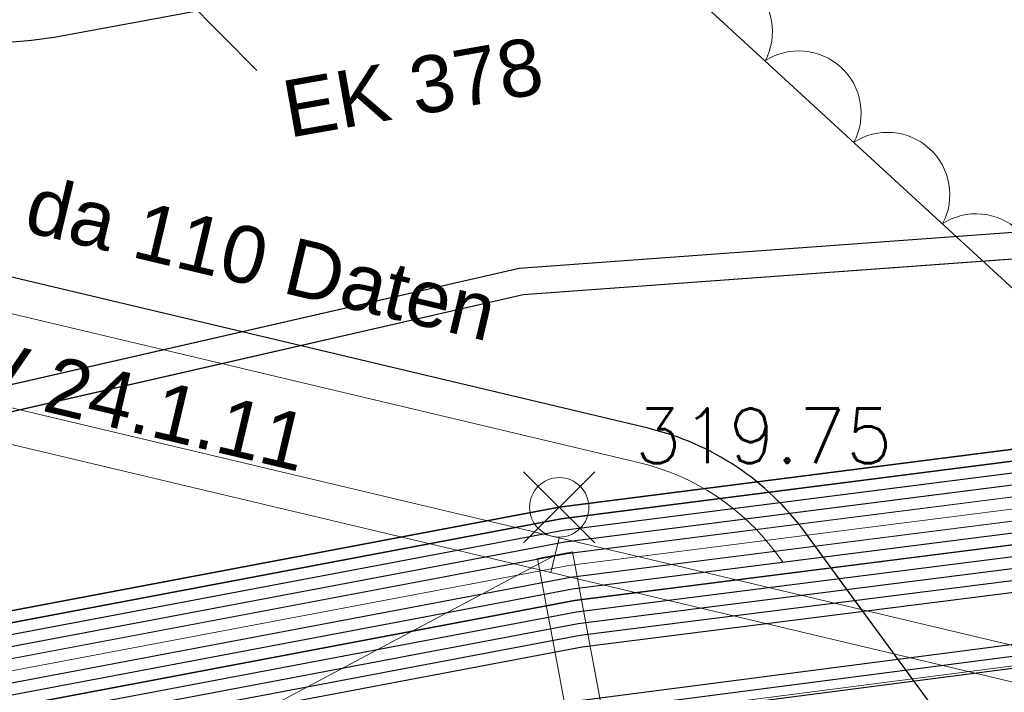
# Model space of a CAD drawing. Header units: metres. Extents: x -502 to 161, y -108 to 174.
# Tile 565 of 656: x -31.51 to -27.37, y -9.87 to -7.04. Entities that reach past the tile are written whole.
import ezdxf

# ---------------------------------------------------------------- set-up
doc = ezdxf.new("R2010")
doc.units = ezdxf.units.M
doc.header["$LTSCALE"] = 0.1
doc.linetypes.add('237', pattern=[93, 75, -18])
for name, color, linetype in [('BRI31-005.05-5p02-Koordinierung Lageplan 4. BA ZOB West 2022-06-15', 7, 'Continuous'), ('BRI31-005.06-5f07-Koordinierung Lageplan 4. BA ZOB Fernbusbahnh', 7, 'Continuous'), ('BRI32-005.02-5f05-Koordinierung Schemaplan 4 BA ZOB Teilbereich', 7, 'Continuous'), ('BRI32-005.03-5f06-Koordinierung Schemaplan 4 BA ZOB Teilbereich 2 Ost - Bahnhofsallee 2023-01-21', 7, 'Continuous')]:
    doc.layers.add(name, color=color, linetype=linetype)
doc.styles.add('Arial', font='arial.ttf')
doc.styles.add('RomanS', font='romans__.ttf')

# ---------------------------------------------------------------- blocks, each defined once
blk = doc.blocks.new('STAND_VOTEX20')
at = {"color": 7, "linetype": 'Continuous', "lineweight": 9, "transparency": 33554687}
for p, q in [((1, 1), (-1, -1)), ((1, -1), (-1, 1))]:
    blk.add_line(p, q, dxfattribs=at)
blk.add_circle((0, 0), 0.833, dxfattribs=at)
blk = doc.blocks.new('ALG_00201')
at = {"color": 6, "linetype": 'Continuous', "lineweight": 20, "true_color": 0xff00ff, "transparency": 33554687, "flags": 128}
blk.add_lwpolyline([(-0.998, -0.003, -0.3419), (0.002, 0.772, -0.3419), (1.002, -0.003)], format="xyb", dxfattribs=at)

msp = doc.modelspace()

# ---------------------------------------------------------------- linework, layer by layer
at = {"layer": 'BRI31-005.05-5p02-Koordinierung Lageplan 4. BA ZOB West 2022-06-15', "color": 190, "linetype": 'Continuous', "lineweight": 35, "true_color": 0x7f00ff, "transparency": 33554687, "flags": 128}
for points in [[(5.0413, -5.3534), (-3.1517, -6.8034), (-7.0667, -7.3734), (-14.9947, -8.0134), (-17.7217, -8.0934), (-24.5557, -8.4934), (-29.2437, -9.0934), (-37.8707, -10.7234), (-42.6207, -11.4534), (-48.3117, -12.2534), (-55.7007, -13.3634), (-59.4327, -13.9934)], [(5.0503, -5.4024), (-3.1427, -6.8524), (-3.9527, -6.9704), (-7.0607, -7.4234), (-14.9917, -8.0634), (-17.7197, -8.1434), (-24.5507, -8.5434), (-29.2357, -9.1424), (-37.8617, -10.7724), (-42.6137, -11.5034), (-48.3047, -12.3024), (-55.6927, -13.4124), (-59.4247, -14.0424)]]:
    msp.add_lwpolyline(points, dxfattribs=at)
at = {"layer": 'BRI31-005.05-5p02-Koordinierung Lageplan 4. BA ZOB West 2022-06-15', "color": 116, "linetype": 'Continuous', "lineweight": 13, "true_color": 0x007f3f, "transparency": 33554687, "flags": 128}
for points in [[(-59.4177, -14.0904), (-55.6847, -13.4604), (-48.2977, -12.3504), (-42.6077, -11.5544), (-37.8517, -10.8204), (-29.2277, -9.1904), (-24.5447, -8.5934), (-17.7177, -8.1934), (-14.9877, -8.1134), (-7.0537, -7.4744), (-3.9457, -7.0184), (-3.1317, -6.9004), (5.0603, -5.4504)], [(-59.4097, -14.1394), (-55.6767, -13.5094), (-48.2907, -12.3994), (-42.6007, -11.6044), (-37.8427, -10.8694), (-29.2197, -9.2394), (-24.5397, -8.6434), (-17.7157, -8.2434), (-14.9847, -8.1634), (-7.0477, -7.5244), (-3.9387, -7.0674), (-3.1227, -6.9494), (5.0693, -5.4994)], [(5.0943, -5.6484), (-3.0997, -7.0984), (-3.9177, -7.2164), (-7.0317, -7.6724), (-14.9777, -8.3134), (-17.7097, -8.3934), (-24.5267, -8.7934), (-29.1957, -9.3884), (-37.8177, -11.0184), (-42.5777, -11.7524), (-48.2697, -12.5484), (-55.6527, -13.6584), (-59.3837, -14.2884)], [(5.1033, -5.6974), (-3.0907, -7.1474), (-3.9107, -7.2654), (-7.0257, -7.7224), (-14.9747, -8.3634), (-17.7077, -8.4434), (-24.5217, -8.8434), (-29.1877, -9.4374), (-37.8087, -11.0674), (-42.5707, -11.8024), (-48.2627, -12.5974), (-55.6447, -13.7074), (-59.3757, -14.3374)]]:
    msp.add_lwpolyline(points, dxfattribs=at)
at = {"layer": 'BRI31-005.05-5p02-Koordinierung Lageplan 4. BA ZOB West 2022-06-15', "color": 250, "linetype": 'Continuous', "lineweight": 25, "true_color": 0x333333, "transparency": 33554687, "flags": 128}
for points in [[(5.0593, -5.4514), (-3.1337, -6.9014), (-3.9457, -7.0194), (-7.0547, -7.4734), (-14.9887, -8.1134), (-17.7177, -8.1934), (-24.5457, -8.5934), (-29.2277, -9.1914), (-37.8527, -10.8214), (-42.6067, -11.5534), (-48.2977, -12.3514), (-55.6847, -13.4614), (-59.4167, -14.0914)], [(5.0683, -5.5004), (-3.1247, -6.9504), (-3.9387, -7.0684), (-7.0487, -7.5234), (-14.9857, -8.1634), (-17.7157, -8.2434), (-24.5407, -8.6434), (-29.2197, -9.2404), (-37.8437, -10.8704), (-42.5997, -11.6034), (-48.2907, -12.4004), (-55.6767, -13.5104), (-59.4087, -14.1404)], [(-59.3767, -14.3364), (-55.6447, -13.7064), (-48.2627, -12.5964), (-42.5717, -11.8034), (-37.8077, -11.0664), (-29.1877, -9.4364), (-24.5207, -8.8434), (-17.7077, -8.4434), (-14.9737, -8.3634), (-7.0247, -7.7234), (-3.9107, -7.2644), (-3.0887, -7.1464), (5.1043, -5.6964)], [(5.1133, -5.7454), (-3.0797, -7.1954), (-3.9037, -7.3134), (-7.0187, -7.7734), (-14.9707, -8.4134), (-17.7057, -8.4934), (-24.5157, -8.8934), (-29.1797, -9.4854), (-37.7987, -11.1154), (-42.5647, -11.8534), (-48.2557, -12.6454), (-55.6367, -13.7554), (-59.3687, -14.3854)], [(5.1223, -5.7944), (-3.0707, -7.2444), (-3.8967, -7.3624), (-7.0127, -7.8234), (-14.9677, -8.4634), (-17.7037, -8.5434), (-24.5107, -8.9434), (-29.1717, -9.5344), (-37.7897, -11.1644), (-42.5577, -11.9034), (-48.2487, -12.6944), (-55.6287, -13.8044), (-59.3607, -14.4344)], [(5.1313, -5.8434), (-3.0617, -7.2934), (-3.8897, -7.4114), (-7.0067, -7.8734), (-14.9647, -8.5134), (-17.7017, -8.5934), (-24.5057, -8.9934), (-29.1637, -9.5834), (-37.7807, -11.2134), (-42.5507, -11.9534), (-48.2417, -12.7434), (-55.6207, -13.8534), (-59.3527, -14.4834)], [(5.1403, -5.8924), (-3.0527, -7.3424), (-3.8827, -7.4604), (-7.0007, -7.9234), (-14.9617, -8.5634), (-17.6997, -8.6434), (-24.5007, -9.0434), (-29.1557, -9.6324), (-37.7717, -11.2624), (-42.5437, -12.0034), (-48.2347, -12.7924), (-55.6127, -13.9024), (-59.3447, -14.5324)], [(5.1493, -5.9414), (-3.0437, -7.3914), (-3.8757, -7.5094), (-6.9947, -7.9734), (-14.9587, -8.6134), (-17.6977, -8.6934), (-24.4957, -9.0934), (-29.1477, -9.6814), (-37.7627, -11.3114), (-42.5367, -12.0534), (-48.2277, -12.8414), (-55.6047, -13.9514), (-59.3367, -14.5814)], [(5.1833, -6.1684), (-3.0127, -7.6024), (-4.3557, -7.7864), (-6.9837, -8.1894), (-9.4377, -8.4204), (-12.8307, -8.5864), (-14.9537, -8.6884), (-17.6957, -8.7504), (-19.6457, -8.8994), (-24.4697, -9.2984), (-29.1907, -9.9114), (-37.7517, -11.5174), (-38.0557, -11.5634), (-42.5027, -12.2494), (-48.2487, -13.0464), (-56.1697, -14.2844), (-56.5667, -14.3244), (-56.9487, -14.6244)], [(5.1923, -6.2174), (-3.0037, -7.6514), (-4.3477, -7.8354), (-6.9777, -8.2394), (-9.4337, -8.4704), (-12.8287, -8.6364), (-14.9517, -8.7384), (-17.6937, -8.8004), (-19.6417, -8.9494), (-24.4647, -9.3484), (-29.1827, -9.9604), (-37.7427, -11.5664), (-42.4957, -12.2994), (-48.2407, -13.0964), (-56.1627, -14.3334), (-56.5467, -14.3734), (-56.9177, -14.6634)], [(5.2013, -6.2664), (-2.9947, -7.7004), (-4.3397, -7.8844), (-6.9717, -8.2894), (-9.4297, -8.5204), (-12.8267, -8.6864), (-14.9497, -8.7884), (-17.6917, -8.8504), (-19.6377, -8.9994), (-24.4597, -9.3984), (-29.1747, -10.0094), (-37.7337, -11.6154), (-38.0407, -11.6624), (-42.4887, -12.3484), (-48.2337, -13.1454), (-56.1567, -14.3834), (-56.5277, -14.4214), (-56.8867, -14.7024)]]:
    msp.add_lwpolyline(points, dxfattribs=at)
at = {"layer": 'BRI31-005.05-5p02-Koordinierung Lageplan 4. BA ZOB West 2022-06-15', "color": 251, "linetype": 'Continuous', "lineweight": 13, "true_color": 0x5b5b5b, "transparency": 33554687, "flags": 128}
for points in [[(5.0773, -5.5494), (-3.1157, -6.9994), (-3.9317, -7.1174), (-7.0427, -7.5734), (-14.9827, -8.2134), (-17.7137, -8.2934), (-24.5357, -8.6934), (-29.2117, -9.2894), (-37.8347, -10.9194), (-42.5927, -11.6534), (-48.2837, -12.4494), (-55.6687, -13.5594), (-59.4007, -14.1894)], [(5.0863, -5.5984), (-3.1067, -7.0484), (-3.9247, -7.1664), (-7.0367, -7.6234), (-14.9797, -8.2634), (-17.7117, -8.3434), (-24.5307, -8.7434), (-29.2037, -9.3384), (-37.8257, -10.9684), (-42.5857, -11.7034), (-48.2767, -12.4984), (-55.6607, -13.6084), (-59.3927, -14.2384)]]:
    msp.add_lwpolyline(points, dxfattribs=at)
at = {"layer": 'BRI31-005.05-5p02-Koordinierung Lageplan 4. BA ZOB West 2022-06-15', "color": 35, "linetype": 'Continuous', "lineweight": 13, "true_color": 0x99724c, "transparency": 33554687, "flags": 128}
msp.add_lwpolyline([(5.1983, -6.2574), (-2.9967, -7.6904), (-4.3407, -7.8744), (-6.9737, -8.2794), (-9.4317, -8.5104), (-12.8267, -8.6764), (-14.9487, -8.7784), (-17.6917, -8.8404), (-19.6377, -8.9894), (-24.4607, -9.3884), (-29.1767, -9.9994), (-37.7367, -11.6064), (-38.0427, -11.6524), (-42.4897, -12.3384), (-48.2347, -13.1354), (-56.1567, -14.3734), (-56.5317, -14.4104), (-56.8937, -14.6954)], dxfattribs=at)
at = {"layer": 'BRI31-005.05-5p02-Koordinierung Lageplan 4. BA ZOB West 2022-06-15', "color": 6, "linetype": 'Continuous', "lineweight": 25, "true_color": 0xff00ff, "transparency": 33554687, "flags": 128}
for points in [[(-12.8197, -7.1584), (-13.0948, -7.1684), (-17.6753, -7.3484), (-25.0233, -7.7685), (-29.4119, -8.0888), (-36.588, -9.7298), (-36.8022, -9.7791), (-48.761, -11.229), (-54.8582, -12.3594), (-60.5568, -13.5195), (-72.2392, -15.9794), (-83.9386, -18.0493), (-95.7552, -20.2994), (-107.5641, -22.6294), (-119.3715, -24.8394), (-124.8625, -26.009), (-126.093, -26.1489), (-127.2478, -26.3291), (-138.8097, -28.3993), (-150.5411, -30.6494), (-156.6329, -31.8278), (-162.3974, -31.1788), (-174.3003, -29.339)], [(-174.3171, -29.4477), (-162.412, -31.2879), (-156.6285, -31.939), (-150.5203, -30.7574), (-138.7897, -28.5075), (-127.2296, -26.4376), (-126.0783, -26.2579), (-124.8448, -26.1177), (-119.3499, -24.9473), (-107.5433, -22.7374), (-95.7342, -20.4074), (-83.9188, -18.1575), (-72.2182, -16.0874), (-60.5345, -13.6272), (-54.8372, -12.4674), (-48.7444, -11.3378), (-36.7832, -9.8876), (-36.5634, -9.837), (-29.3955, -8.1979), (-25.0161, -7.8783), (-17.67, -7.4583), (-13.0906, -7.2783), (-12.8157, -7.2683)]]:
    msp.add_lwpolyline(points, dxfattribs=at)
at = {"layer": 'BRI31-005.06-5f07-Koordinierung Lageplan 4. BA ZOB Fernbusbahnh', "color": 190, "linetype": 'Continuous', "lineweight": 30, "true_color": 0x7f00ff, "transparency": 33554687, "flags": 128}
for points in [[(5.0413, -5.3534), (-3.1517, -6.8034), (-7.0667, -7.3734), (-14.9947, -8.0134), (-17.7217, -8.0934), (-24.5557, -8.4934), (-29.2437, -9.0934), (-37.8707, -10.7234), (-42.6207, -11.4534), (-48.3117, -12.2534), (-55.7007, -13.3634), (-59.4327, -13.9934)], [(5.0503, -5.4024), (-3.1427, -6.8524), (-3.9527, -6.9704), (-7.0607, -7.4234), (-14.9917, -8.0634), (-17.7197, -8.1434), (-24.5507, -8.5434), (-29.2357, -9.1424), (-37.8617, -10.7724), (-42.6137, -11.5034), (-48.3047, -12.3024), (-55.6927, -13.4124), (-59.4247, -14.0424)]]:
    msp.add_lwpolyline(points, dxfattribs=at)
at = {"layer": 'BRI31-005.06-5f07-Koordinierung Lageplan 4. BA ZOB Fernbusbahnh', "color": 250, "linetype": 'Continuous', "lineweight": 20, "true_color": 0x333333, "transparency": 33554687, "flags": 128}
for points in [[(5.0593, -5.4514), (-3.1337, -6.9014), (-3.9457, -7.0194), (-7.0547, -7.4734), (-14.9887, -8.1134), (-17.7177, -8.1934), (-24.5457, -8.5934), (-29.2277, -9.1914), (-37.8527, -10.8214), (-42.6067, -11.5534), (-48.2977, -12.3514), (-55.6847, -13.4614), (-59.4167, -14.0914)], [(5.0683, -5.5004), (-3.1247, -6.9504), (-3.9387, -7.0684), (-7.0487, -7.5234), (-14.9857, -8.1634), (-17.7157, -8.2434), (-24.5407, -8.6434), (-29.2197, -9.2404), (-37.8437, -10.8704), (-42.5997, -11.6034), (-48.2907, -12.4004), (-55.6767, -13.5104), (-59.4087, -14.1404)], [(-59.3767, -14.3364), (-55.6447, -13.7064), (-48.2627, -12.5964), (-42.5717, -11.8034), (-37.8077, -11.0664), (-29.1877, -9.4364), (-24.5207, -8.8434), (-17.7077, -8.4434), (-14.9737, -8.3634), (-7.0247, -7.7234), (-3.9107, -7.2644), (-3.0887, -7.1464), (5.1043, -5.6964)], [(5.1133, -5.7454), (-3.0797, -7.1954), (-3.9037, -7.3134), (-7.0187, -7.7734), (-14.9707, -8.4134), (-17.7057, -8.4934), (-24.5157, -8.8934), (-29.1797, -9.4854), (-37.7987, -11.1154), (-42.5647, -11.8534), (-48.2557, -12.6454), (-55.6367, -13.7554), (-59.3687, -14.3854)], [(5.1223, -5.7944), (-3.0707, -7.2444), (-3.8967, -7.3624), (-7.0127, -7.8234), (-14.9677, -8.4634), (-17.7037, -8.5434), (-24.5107, -8.9434), (-29.1717, -9.5344), (-37.7897, -11.1644), (-42.5577, -11.9034), (-48.2487, -12.6944), (-55.6287, -13.8044), (-59.3607, -14.4344)], [(5.1313, -5.8434), (-3.0617, -7.2934), (-3.8897, -7.4114), (-7.0067, -7.8734), (-14.9647, -8.5134), (-17.7017, -8.5934), (-24.5057, -8.9934), (-29.1637, -9.5834), (-37.7807, -11.2134), (-42.5507, -11.9534), (-48.2417, -12.7434), (-55.6207, -13.8534), (-59.3527, -14.4834)], [(5.1403, -5.8924), (-3.0527, -7.3424), (-3.8827, -7.4604), (-7.0007, -7.9234), (-14.9617, -8.5634), (-17.6997, -8.6434), (-24.5007, -9.0434), (-29.1557, -9.6324), (-37.7717, -11.2624), (-42.5437, -12.0034), (-48.2347, -12.7924), (-55.6127, -13.9024), (-59.3447, -14.5324)], [(5.1493, -5.9414), (-3.0437, -7.3914), (-3.8757, -7.5094), (-6.9947, -7.9734), (-14.9587, -8.6134), (-17.6977, -8.6934), (-24.4957, -9.0934), (-29.1477, -9.6814), (-37.7627, -11.3114), (-42.5367, -12.0534), (-48.2277, -12.8414), (-55.6047, -13.9514), (-59.3367, -14.5814)], [(5.1833, -6.1684), (-3.0127, -7.6024), (-4.3557, -7.7864), (-6.9837, -8.1894), (-9.4377, -8.4204), (-12.8307, -8.5864), (-14.9537, -8.6884), (-17.6957, -8.7504), (-19.6457, -8.8994), (-24.4697, -9.2984), (-29.1907, -9.9114), (-37.7517, -11.5174), (-38.0557, -11.5634), (-42.5027, -12.2494), (-48.2487, -13.0464), (-56.1697, -14.2844), (-56.5667, -14.3244), (-56.9487, -14.6244)], [(5.1923, -6.2174), (-3.0037, -7.6514), (-4.3477, -7.8354), (-6.9777, -8.2394), (-9.4337, -8.4704), (-12.8287, -8.6364), (-14.9517, -8.7384), (-17.6937, -8.8004), (-19.6417, -8.9494), (-24.4647, -9.3484), (-29.1827, -9.9604), (-37.7427, -11.5664), (-42.4957, -12.2994), (-48.2407, -13.0964), (-56.1627, -14.3334), (-56.5467, -14.3734), (-56.9177, -14.6634)]]:
    msp.add_lwpolyline(points, dxfattribs=at)
at = {"layer": 'BRI32-005.02-5f05-Koordinierung Schemaplan 4 BA ZOB Teilbereich', "color": 190, "linetype": 'Continuous', "lineweight": 35, "true_color": 0x7f00ff, "transparency": 33554687, "flags": 128}
for points in [[(5.0413, -5.3534), (-3.1517, -6.8034), (-7.0667, -7.3734), (-14.9947, -8.0134), (-17.7217, -8.0934), (-24.5557, -8.4934), (-29.2437, -9.0934), (-37.8707, -10.7234), (-42.6207, -11.4534), (-48.3117, -12.2534), (-55.7007, -13.3634), (-59.4327, -13.9934)], [(5.0503, -5.4024), (-3.1427, -6.8524), (-3.9527, -6.9704), (-7.0607, -7.4234), (-14.9917, -8.0634), (-17.7197, -8.1434), (-24.5507, -8.5434), (-29.2357, -9.1424), (-37.8617, -10.7724), (-42.6137, -11.5034), (-48.3047, -12.3024), (-55.6927, -13.4124), (-59.4247, -14.0424)]]:
    msp.add_lwpolyline(points, dxfattribs=at)
at = {"layer": 'BRI32-005.02-5f05-Koordinierung Schemaplan 4 BA ZOB Teilbereich', "color": 116, "linetype": 'Continuous', "lineweight": 13, "true_color": 0x007f3f, "transparency": 33554687, "flags": 128}
for points in [[(-59.4177, -14.0904), (-55.6847, -13.4604), (-48.2977, -12.3504), (-42.6077, -11.5544), (-37.8517, -10.8204), (-29.2277, -9.1904), (-24.5447, -8.5934), (-17.7177, -8.1934), (-14.9877, -8.1134), (-7.0537, -7.4744), (-3.9457, -7.0184), (-3.1317, -6.9004), (5.0603, -5.4504)], [(-59.4097, -14.1394), (-55.6767, -13.5094), (-48.2907, -12.3994), (-42.6007, -11.6044), (-37.8427, -10.8694), (-29.2197, -9.2394), (-24.5397, -8.6434), (-17.7157, -8.2434), (-14.9847, -8.1634), (-7.0477, -7.5244), (-3.9387, -7.0674), (-3.1227, -6.9494), (5.0693, -5.4994)], [(-59.4017, -14.1884), (-55.6687, -13.5584), (-48.2837, -12.4484), (-42.5937, -11.6544), (-37.8337, -10.9184), (-29.2117, -9.2884), (-24.5347, -8.6934), (-17.7137, -8.2934), (-14.9817, -8.2134), (-7.0417, -7.5744), (-3.9317, -7.1164), (-3.1137, -6.9984), (5.0783, -5.5484)], [(5.0943, -5.6484), (-3.0997, -7.0984), (-3.9177, -7.2164), (-7.0317, -7.6724), (-14.9777, -8.3134), (-17.7097, -8.3934), (-24.5267, -8.7934), (-29.1957, -9.3884), (-37.8177, -11.0184), (-42.5777, -11.7524), (-48.2697, -12.5484), (-55.6527, -13.6584), (-59.3837, -14.2884)], [(5.1033, -5.6974), (-3.0907, -7.1474), (-3.9107, -7.2654), (-7.0257, -7.7224), (-14.9747, -8.3634), (-17.7077, -8.4434), (-24.5217, -8.8434), (-29.1877, -9.4374), (-37.8087, -11.0674), (-42.5707, -11.8024), (-48.2627, -12.5974), (-55.6447, -13.7074), (-59.3757, -14.3374)], [(5.1123, -5.7464), (-3.0817, -7.1964), (-3.9037, -7.3144), (-7.0197, -7.7724), (-14.9717, -8.4134), (-17.7057, -8.4934), (-24.5167, -8.8934), (-29.1797, -9.4864), (-37.7997, -11.1164), (-42.5637, -11.8524), (-48.2557, -12.6464), (-55.6367, -13.7564), (-59.3677, -14.3864)]]:
    msp.add_lwpolyline(points, dxfattribs=at)
at = {"layer": 'BRI32-005.02-5f05-Koordinierung Schemaplan 4 BA ZOB Teilbereich', "color": 250, "linetype": 'Continuous', "lineweight": 25, "true_color": 0x333333, "transparency": 33554687, "flags": 128}
for points in [[(5.0593, -5.4514), (-3.1337, -6.9014), (-3.9457, -7.0194), (-7.0547, -7.4734), (-14.9887, -8.1134), (-17.7177, -8.1934), (-24.5457, -8.5934), (-29.2277, -9.1914), (-37.8527, -10.8214), (-42.6067, -11.5534), (-48.2977, -12.3514), (-55.6847, -13.4614), (-59.4167, -14.0914)], [(5.0683, -5.5004), (-3.1247, -6.9504), (-3.9387, -7.0684), (-7.0487, -7.5234), (-14.9857, -8.1634), (-17.7157, -8.2434), (-24.5407, -8.6434), (-29.2197, -9.2404), (-37.8437, -10.8704), (-42.5997, -11.6034), (-48.2907, -12.4004), (-55.6767, -13.5104), (-59.4087, -14.1404)], [(-59.3767, -14.3364), (-55.6447, -13.7064), (-48.2627, -12.5964), (-42.5717, -11.8034), (-37.8077, -11.0664), (-29.1877, -9.4364), (-24.5207, -8.8434), (-17.7077, -8.4434), (-14.9737, -8.3634), (-7.0247, -7.7234), (-3.9107, -7.2644), (-3.0887, -7.1464), (5.1043, -5.6964)], [(5.1133, -5.7454), (-3.0797, -7.1954), (-3.9037, -7.3134), (-7.0187, -7.7734), (-14.9707, -8.4134), (-17.7057, -8.4934), (-24.5157, -8.8934), (-29.1797, -9.4854), (-37.7987, -11.1154), (-42.5647, -11.8534), (-48.2557, -12.6454), (-55.6367, -13.7554), (-59.3687, -14.3854)], [(5.1223, -5.7944), (-3.0707, -7.2444), (-3.8967, -7.3624), (-7.0127, -7.8234), (-14.9677, -8.4634), (-17.7037, -8.5434), (-24.5107, -8.9434), (-29.1717, -9.5344), (-37.7897, -11.1644), (-42.5577, -11.9034), (-48.2487, -12.6944), (-55.6287, -13.8044), (-59.3607, -14.4344)], [(5.1313, -5.8434), (-3.0617, -7.2934), (-3.8897, -7.4114), (-7.0067, -7.8734), (-14.9647, -8.5134), (-17.7017, -8.5934), (-24.5057, -8.9934), (-29.1637, -9.5834), (-37.7807, -11.2134), (-42.5507, -11.9534), (-48.2417, -12.7434), (-55.6207, -13.8534), (-59.3527, -14.4834)], [(5.1403, -5.8924), (-3.0527, -7.3424), (-3.8827, -7.4604), (-7.0007, -7.9234), (-14.9617, -8.5634), (-17.6997, -8.6434), (-24.5007, -9.0434), (-29.1557, -9.6324), (-37.7717, -11.2624), (-42.5437, -12.0034), (-48.2347, -12.7924), (-55.6127, -13.9024), (-59.3447, -14.5324)], [(5.1493, -5.9414), (-3.0437, -7.3914), (-3.8757, -7.5094), (-6.9947, -7.9734), (-14.9587, -8.6134), (-17.6977, -8.6934), (-24.4957, -9.0934), (-29.1477, -9.6814), (-37.7627, -11.3114), (-42.5367, -12.0534), (-48.2277, -12.8414), (-55.6047, -13.9514), (-59.3367, -14.5814)], [(5.1833, -6.1684), (-3.0127, -7.6024), (-4.3557, -7.7864), (-6.9837, -8.1894), (-9.4377, -8.4204), (-12.8307, -8.5864), (-14.9537, -8.6884), (-17.6957, -8.7504), (-19.6457, -8.8994), (-24.4697, -9.2984), (-29.1907, -9.9114), (-37.7517, -11.5174), (-38.0557, -11.5634), (-42.5027, -12.2494), (-48.2487, -13.0464), (-56.1697, -14.2844), (-56.5667, -14.3244), (-56.9487, -14.6244)], [(5.1923, -6.2174), (-3.0037, -7.6514), (-4.3477, -7.8354), (-6.9777, -8.2394), (-9.4337, -8.4704), (-12.8287, -8.6364), (-14.9517, -8.7384), (-17.6937, -8.8004), (-19.6417, -8.9494), (-24.4647, -9.3484), (-29.1827, -9.9604), (-37.7427, -11.5664), (-42.4957, -12.2994), (-48.2407, -13.0964), (-56.1627, -14.3334), (-56.5467, -14.3734), (-56.9177, -14.6634)], [(5.2013, -6.2664), (-2.9947, -7.7004), (-4.3397, -7.8844), (-6.9717, -8.2894), (-9.4297, -8.5204), (-12.8267, -8.6864), (-14.9497, -8.7884), (-17.6917, -8.8504), (-19.6377, -8.9994), (-24.4597, -9.3984), (-29.1747, -10.0094), (-37.7337, -11.6154), (-38.0407, -11.6624), (-42.4887, -12.3484), (-48.2337, -13.1454), (-56.1567, -14.3834), (-56.5277, -14.4214), (-56.8867, -14.7024)]]:
    msp.add_lwpolyline(points, dxfattribs=at)
at = {"layer": 'BRI32-005.02-5f05-Koordinierung Schemaplan 4 BA ZOB Teilbereich', "color": 251, "linetype": 'Continuous', "lineweight": 13, "true_color": 0x5b5b5b, "transparency": 33554687, "flags": 128}
for points in [[(5.0773, -5.5494), (-3.1157, -6.9994), (-3.9317, -7.1174), (-7.0427, -7.5734), (-14.9827, -8.2134), (-17.7137, -8.2934), (-24.5357, -8.6934), (-29.2117, -9.2894), (-37.8347, -10.9194), (-42.5927, -11.6534), (-48.2837, -12.4494), (-55.6687, -13.5594), (-59.4007, -14.1894)], [(5.0863, -5.5984), (-3.1067, -7.0484), (-3.9247, -7.1664), (-7.0367, -7.6234), (-14.9797, -8.2634), (-17.7117, -8.3434), (-24.5307, -8.7434), (-29.2037, -9.3384), (-37.8257, -10.9684), (-42.5857, -11.7034), (-48.2767, -12.4984), (-55.6607, -13.6084), (-59.3927, -14.2384)], [(-59.3847, -14.2874), (-55.6527, -13.6574), (-48.2697, -12.5474), (-42.5787, -11.7534), (-37.8167, -11.0174), (-29.1957, -9.3874), (-24.5257, -8.7934), (-17.7097, -8.3934), (-14.9767, -8.3134), (-7.0307, -7.6734), (-3.9177, -7.2154), (-3.0977, -7.0974), (5.0953, -5.6474)]]:
    msp.add_lwpolyline(points, dxfattribs=at)
at = {"layer": 'BRI32-005.02-5f05-Koordinierung Schemaplan 4 BA ZOB Teilbereich', "color": 35, "linetype": 'Continuous', "lineweight": 13, "true_color": 0x99724c, "transparency": 33554687, "flags": 128}
msp.add_lwpolyline([(5.1983, -6.2574), (-2.9967, -7.6904), (-4.3407, -7.8744), (-6.9737, -8.2794), (-9.4317, -8.5104), (-12.8267, -8.6764), (-14.9487, -8.7784), (-17.6917, -8.8404), (-19.6377, -8.9894), (-24.4607, -9.3884), (-29.1767, -9.9994), (-37.7367, -11.6064), (-38.0427, -11.6524), (-42.4897, -12.3384), (-48.2347, -13.1354), (-56.1567, -14.3734), (-56.5317, -14.4104), (-56.8937, -14.6954)], dxfattribs=at)
at = {"layer": 'BRI32-005.02-5f05-Koordinierung Schemaplan 4 BA ZOB Teilbereich', "color": 6, "linetype": 'Continuous', "lineweight": 25, "true_color": 0xff00ff, "transparency": 33554687, "flags": 128}
for points in [[(-12.8197, -7.1584), (-13.0948, -7.1684), (-17.6753, -7.3484), (-25.0233, -7.7685), (-29.4119, -8.0888), (-36.588, -9.7298), (-36.8022, -9.7791), (-48.761, -11.229), (-54.8582, -12.3594), (-60.5568, -13.5195), (-72.2392, -15.9794), (-83.9386, -18.0493), (-95.7552, -20.2994), (-107.5641, -22.6294), (-119.3715, -24.8394), (-124.8625, -26.009), (-126.093, -26.1489), (-127.2478, -26.3291), (-138.8097, -28.3993), (-150.5411, -30.6494), (-156.6329, -31.8278), (-162.3974, -31.1788), (-174.3003, -29.339)], [(-174.3171, -29.4477), (-162.412, -31.2879), (-156.6285, -31.939), (-150.5203, -30.7574), (-138.7897, -28.5075), (-127.2296, -26.4376), (-126.0783, -26.2579), (-124.8448, -26.1177), (-119.3499, -24.9473), (-107.5433, -22.7374), (-95.7342, -20.4074), (-83.9188, -18.1575), (-72.2182, -16.0874), (-60.5345, -13.6272), (-54.8372, -12.4674), (-48.7444, -11.3378), (-36.7832, -9.8876), (-36.5634, -9.837), (-29.3955, -8.1979), (-25.0161, -7.8783), (-17.67, -7.4583), (-13.0906, -7.2783), (-12.8157, -7.2683)]]:
    msp.add_lwpolyline(points, dxfattribs=at)
at = {"layer": 'BRI32-005.03-5f06-Koordinierung Schemaplan 4 BA ZOB Teilbereich 2 Ost - Bahnhofsallee 2023-01-21', "color": 1, "linetype": 'Continuous', "lineweight": 13, "true_color": 0xff0000, "transparency": 33554687}
msp.add_line((-31.295, -6.4604), (-30.5166, -7.2559), dxfattribs=at)
at = {"layer": 'BRI32-005.03-5f06-Koordinierung Schemaplan 4 BA ZOB Teilbereich 2 Ost - Bahnhofsallee 2023-01-21', "color": 1, "linetype": 'Continuous', "lineweight": 20, "true_color": 0xff0000, "transparency": 33554687}
msp.add_line((-29.2611, -9.295), (-31.3695, -10.4155), dxfattribs=at)
at = {"layer": 'BRI32-005.03-5f06-Koordinierung Schemaplan 4 BA ZOB Teilbereich 2 Ost - Bahnhofsallee 2023-01-21', "color": 6, "linetype": 'Continuous', "lineweight": 9, "true_color": 0xff00ff, "transparency": 33554687, "flags": 128}
msp.add_lwpolyline([(-30.99, -4.815), (-24.6342, -10.6534), (-23.7544, -15.9086), (-26.9253, -18.4503), (-33.7614, -19.7436), (-34.8804, -17.4711), (-34.057, -15.0877), (-30.3249, -14.1639), (-34.2777, -7.4893), (-34.2251, -5.3509), (-30.99, -4.815)], dxfattribs=at)
at = {"layer": 'BRI32-005.03-5f06-Koordinierung Schemaplan 4 BA ZOB Teilbereich 2 Ost - Bahnhofsallee 2023-01-21', "color": 190, "linetype": 'Continuous', "lineweight": 30, "true_color": 0x7f00ff, "transparency": 33554687, "flags": 128}
for points in [[(5.0413, -5.3534), (-3.1517, -6.8034), (-7.0667, -7.3734), (-14.9947, -8.0134), (-17.7217, -8.0934), (-24.5557, -8.4934), (-29.2437, -9.0934), (-37.8707, -10.7234), (-42.6207, -11.4534), (-48.3117, -12.2534), (-55.7007, -13.3634), (-59.4327, -13.9934)], [(5.0503, -5.4024), (-3.1427, -6.8524), (-3.9527, -6.9704), (-7.0607, -7.4234), (-14.9917, -8.0634), (-17.7197, -8.1434), (-24.5507, -8.5434), (-29.2357, -9.1424), (-37.8617, -10.7724), (-42.6137, -11.5034), (-48.3047, -12.3024), (-55.6927, -13.4124), (-59.4247, -14.0424)]]:
    msp.add_lwpolyline(points, dxfattribs=at)
at = {"layer": 'BRI32-005.03-5f06-Koordinierung Schemaplan 4 BA ZOB Teilbereich 2 Ost - Bahnhofsallee 2023-01-21', "color": 116, "linetype": 'Continuous', "lineweight": 9, "true_color": 0x007f3f, "transparency": 33554687, "flags": 128}
for points in [[(-59.4177, -14.0904), (-55.6847, -13.4604), (-48.2977, -12.3504), (-42.6077, -11.5544), (-37.8517, -10.8204), (-29.2277, -9.1904), (-24.5447, -8.5934), (-17.7177, -8.1934), (-14.9877, -8.1134), (-7.0537, -7.4744), (-3.9457, -7.0184), (-3.1317, -6.9004), (5.0603, -5.4504)], [(-59.4097, -14.1394), (-55.6767, -13.5094), (-48.2907, -12.3994), (-42.6007, -11.6044), (-37.8427, -10.8694), (-29.2197, -9.2394), (-24.5397, -8.6434), (-17.7157, -8.2434), (-14.9847, -8.1634), (-7.0477, -7.5244), (-3.9387, -7.0674), (-3.1227, -6.9494), (5.0693, -5.4994)], [(-59.4017, -14.1884), (-55.6687, -13.5584), (-48.2837, -12.4484), (-42.5937, -11.6544), (-37.8337, -10.9184), (-29.2117, -9.2884), (-24.5347, -8.6934), (-17.7137, -8.2934), (-14.9817, -8.2134), (-7.0417, -7.5744), (-3.9317, -7.1164), (-3.1137, -6.9984), (5.0783, -5.5484)], [(5.0943, -5.6484), (-3.0997, -7.0984), (-3.9177, -7.2164), (-7.0317, -7.6724), (-14.9777, -8.3134), (-17.7097, -8.3934), (-24.5267, -8.7934), (-29.1957, -9.3884), (-37.8177, -11.0184), (-42.5777, -11.7524), (-48.2697, -12.5484), (-55.6527, -13.6584), (-59.3837, -14.2884)], [(5.1033, -5.6974), (-3.0907, -7.1474), (-3.9107, -7.2654), (-7.0257, -7.7224), (-14.9747, -8.3634), (-17.7077, -8.4434), (-24.5217, -8.8434), (-29.1877, -9.4374), (-37.8087, -11.0674), (-42.5707, -11.8024), (-48.2627, -12.5974), (-55.6447, -13.7074), (-59.3757, -14.3374)], [(5.1123, -5.7464), (-3.0817, -7.1964), (-3.9037, -7.3144), (-7.0197, -7.7724), (-14.9717, -8.4134), (-17.7057, -8.4934), (-24.5167, -8.8934), (-29.1797, -9.4864), (-37.7997, -11.1164), (-42.5637, -11.8524), (-48.2557, -12.6464), (-55.6367, -13.7564), (-59.3677, -14.3864)]]:
    msp.add_lwpolyline(points, dxfattribs=at)
at = {"layer": 'BRI32-005.03-5f06-Koordinierung Schemaplan 4 BA ZOB Teilbereich 2 Ost - Bahnhofsallee 2023-01-21', "color": 250, "linetype": 'Continuous', "lineweight": 20, "true_color": 0x333333, "transparency": 33554687, "flags": 128}
for points in [[(5.0593, -5.4514), (-3.1337, -6.9014), (-3.9457, -7.0194), (-7.0547, -7.4734), (-14.9887, -8.1134), (-17.7177, -8.1934), (-24.5457, -8.5934), (-29.2277, -9.1914), (-37.8527, -10.8214), (-42.6067, -11.5534), (-48.2977, -12.3514), (-55.6847, -13.4614), (-59.4167, -14.0914)], [(5.0683, -5.5004), (-3.1247, -6.9504), (-3.9387, -7.0684), (-7.0487, -7.5234), (-14.9857, -8.1634), (-17.7157, -8.2434), (-24.5407, -8.6434), (-29.2197, -9.2404), (-37.8437, -10.8704), (-42.5997, -11.6034), (-48.2907, -12.4004), (-55.6767, -13.5104), (-59.4087, -14.1404)], [(-59.3767, -14.3364), (-55.6447, -13.7064), (-48.2627, -12.5964), (-42.5717, -11.8034), (-37.8077, -11.0664), (-29.1877, -9.4364), (-24.5207, -8.8434), (-17.7077, -8.4434), (-14.9737, -8.3634), (-7.0247, -7.7234), (-3.9107, -7.2644), (-3.0887, -7.1464), (5.1043, -5.6964)], [(5.1133, -5.7454), (-3.0797, -7.1954), (-3.9037, -7.3134), (-7.0187, -7.7734), (-14.9707, -8.4134), (-17.7057, -8.4934), (-24.5157, -8.8934), (-29.1797, -9.4854), (-37.7987, -11.1154), (-42.5647, -11.8534), (-48.2557, -12.6454), (-55.6367, -13.7554), (-59.3687, -14.3854)], [(5.1223, -5.7944), (-3.0707, -7.2444), (-3.8967, -7.3624), (-7.0127, -7.8234), (-14.9677, -8.4634), (-17.7037, -8.5434), (-24.5107, -8.9434), (-29.1717, -9.5344), (-37.7897, -11.1644), (-42.5577, -11.9034), (-48.2487, -12.6944), (-55.6287, -13.8044), (-59.3607, -14.4344)], [(5.1313, -5.8434), (-3.0617, -7.2934), (-3.8897, -7.4114), (-7.0067, -7.8734), (-14.9647, -8.5134), (-17.7017, -8.5934), (-24.5057, -8.9934), (-29.1637, -9.5834), (-37.7807, -11.2134), (-42.5507, -11.9534), (-48.2417, -12.7434), (-55.6207, -13.8534), (-59.3527, -14.4834)], [(5.1403, -5.8924), (-3.0527, -7.3424), (-3.8827, -7.4604), (-7.0007, -7.9234), (-14.9617, -8.5634), (-17.6997, -8.6434), (-24.5007, -9.0434), (-29.1557, -9.6324), (-37.7717, -11.2624), (-42.5437, -12.0034), (-48.2347, -12.7924), (-55.6127, -13.9024), (-59.3447, -14.5324)], [(5.1493, -5.9414), (-3.0437, -7.3914), (-3.8757, -7.5094), (-6.9947, -7.9734), (-14.9587, -8.6134), (-17.6977, -8.6934), (-24.4957, -9.0934), (-29.1477, -9.6814), (-37.7627, -11.3114), (-42.5367, -12.0534), (-48.2277, -12.8414), (-55.6047, -13.9514), (-59.3367, -14.5814)], [(5.1833, -6.1684), (-3.0127, -7.6024), (-4.3557, -7.7864), (-6.9837, -8.1894), (-9.4377, -8.4204), (-12.8307, -8.5864), (-14.9537, -8.6884), (-17.6957, -8.7504), (-19.6457, -8.8994), (-24.4697, -9.2984), (-29.1907, -9.9114), (-37.7517, -11.5174), (-38.0557, -11.5634), (-42.5027, -12.2494), (-48.2487, -13.0464), (-56.1697, -14.2844), (-56.5667, -14.3244), (-56.9487, -14.6244)], [(5.1923, -6.2174), (-3.0037, -7.6514), (-4.3477, -7.8354), (-6.9777, -8.2394), (-9.4337, -8.4704), (-12.8287, -8.6364), (-14.9517, -8.7384), (-17.6937, -8.8004), (-19.6417, -8.9494), (-24.4647, -9.3484), (-29.1827, -9.9604), (-37.7427, -11.5664), (-42.4957, -12.2994), (-48.2407, -13.0964), (-56.1627, -14.3334), (-56.5467, -14.3734), (-56.9177, -14.6634)], [(5.2013, -6.2664), (-2.9947, -7.7004), (-4.3397, -7.8844), (-6.9717, -8.2894), (-9.4297, -8.5204), (-12.8267, -8.6864), (-14.9497, -8.7884), (-17.6917, -8.8504), (-19.6377, -8.9994), (-24.4597, -9.3984), (-29.1747, -10.0094), (-37.7337, -11.6154), (-38.0407, -11.6624), (-42.4887, -12.3484), (-48.2337, -13.1454), (-56.1567, -14.3834), (-56.5277, -14.4214), (-56.8867, -14.7024)]]:
    msp.add_lwpolyline(points, dxfattribs=at)
at = {"layer": 'BRI32-005.03-5f06-Koordinierung Schemaplan 4 BA ZOB Teilbereich 2 Ost - Bahnhofsallee 2023-01-21', "color": 251, "linetype": 'Continuous', "lineweight": 9, "true_color": 0x5b5b5b, "transparency": 33554687, "flags": 128}
for points in [[(5.0773, -5.5494), (-3.1157, -6.9994), (-3.9317, -7.1174), (-7.0427, -7.5734), (-14.9827, -8.2134), (-17.7137, -8.2934), (-24.5357, -8.6934), (-29.2117, -9.2894), (-37.8347, -10.9194), (-42.5927, -11.6534), (-48.2837, -12.4494), (-55.6687, -13.5594), (-59.4007, -14.1894)], [(5.0863, -5.5984), (-3.1067, -7.0484), (-3.9247, -7.1664), (-7.0367, -7.6234), (-14.9797, -8.2634), (-17.7117, -8.3434), (-24.5307, -8.7434), (-29.2037, -9.3384), (-37.8257, -10.9684), (-42.5857, -11.7034), (-48.2767, -12.4984), (-55.6607, -13.6084), (-59.3927, -14.2384)], [(-59.3847, -14.2874), (-55.6527, -13.6574), (-48.2697, -12.5474), (-42.5787, -11.7534), (-37.8167, -11.0174), (-29.1957, -9.3874), (-24.5257, -8.7934), (-17.7097, -8.3934), (-14.9767, -8.3134), (-7.0307, -7.6734), (-3.9177, -7.2154), (-3.0977, -7.0974), (5.0953, -5.6474)]]:
    msp.add_lwpolyline(points, dxfattribs=at)
at = {"layer": 'BRI32-005.03-5f06-Koordinierung Schemaplan 4 BA ZOB Teilbereich 2 Ost - Bahnhofsallee 2023-01-21', "color": 35, "linetype": 'Continuous', "lineweight": 9, "true_color": 0x99724c, "transparency": 33554687, "flags": 128}
msp.add_lwpolyline([(5.1983, -6.2574), (-2.9967, -7.6904), (-4.3407, -7.8744), (-6.9737, -8.2794), (-9.4317, -8.5104), (-12.8267, -8.6764), (-14.9487, -8.7784), (-17.6917, -8.8404), (-19.6377, -8.9894), (-24.4607, -9.3884), (-29.1767, -9.9994), (-37.7367, -11.6064), (-38.0427, -11.6524), (-42.4897, -12.3384), (-48.2347, -13.1354), (-56.1567, -14.3734), (-56.5317, -14.4104), (-56.8937, -14.6954)], dxfattribs=at)
at = {"layer": 'BRI32-005.03-5f06-Koordinierung Schemaplan 4 BA ZOB Teilbereich 2 Ost - Bahnhofsallee 2023-01-21', "color": 7, "linetype": '237', "lineweight": 30, "transparency": 33554687, "flags": 128}
msp.add_lwpolyline([(-31.8432, -7.126, 0.074578), (-31.3379, -7.1089), (-27.9445, -6.4821), (-27.9445, -6.4821, -0.091477), (-23.2093, -6.4811), (-23.2093, -6.4811), (-23.2093, -6.4811, 0.055435), (-18.436, -6.8229), (-18.436, -6.8229), (-16.9972, -6.7664)], format="xyb", dxfattribs=at)
at = {"layer": 'BRI32-005.03-5f06-Koordinierung Schemaplan 4 BA ZOB Teilbereich 2 Ost - Bahnhofsallee 2023-01-21', "color": 1, "linetype": '237', "lineweight": 20, "true_color": 0xff0000, "transparency": 33554687, "flags": 128}
msp.add_lwpolyline([(-34.7725, -6.4621, -0.414212), (-34.19, -6.8629), (-34.1559, -7.0474, 0.297058), (-33.4036, -7.8387), (-28.9048, -8.9068, -0.178357), (-28.3288, -9.2892), (-25.103, -13.698, -0.550276), (-25.7209, -15.2704), (-28.6776, -15.8398)], format="xyb", dxfattribs=at)
at = {"layer": 'BRI32-005.03-5f06-Koordinierung Schemaplan 4 BA ZOB Teilbereich 2 Ost - Bahnhofsallee 2023-01-21', "color": 6, "linetype": 'Continuous', "lineweight": 20, "true_color": 0xff00ff, "transparency": 33554687, "flags": 128}
for points in [[(-12.8197, -7.1584), (-13.0948, -7.1684), (-17.6753, -7.3484), (-25.0233, -7.7685), (-29.4119, -8.0888), (-36.588, -9.7298), (-36.8022, -9.7791), (-48.761, -11.229), (-54.8582, -12.3594), (-60.5568, -13.5195), (-72.2392, -15.9794), (-83.9386, -18.0493), (-95.7552, -20.2994), (-107.5641, -22.6294), (-119.3715, -24.8394), (-124.8625, -26.009), (-126.093, -26.1489), (-127.2478, -26.3291), (-138.8097, -28.3993), (-150.5411, -30.6494), (-156.6329, -31.8278), (-162.3974, -31.1788), (-174.3003, -29.339)], [(-174.3171, -29.4477), (-162.412, -31.2879), (-156.6285, -31.939), (-150.5203, -30.7574), (-138.7897, -28.5075), (-127.2296, -26.4376), (-126.0783, -26.2579), (-124.8448, -26.1177), (-119.3499, -24.9473), (-107.5433, -22.7374), (-95.7342, -20.4074), (-83.9188, -18.1575), (-72.2182, -16.0874), (-60.5345, -13.6272), (-54.8372, -12.4674), (-48.7444, -11.3378), (-36.7832, -9.8876), (-36.5634, -9.837), (-29.3955, -8.1979), (-25.0161, -7.8783), (-17.67, -7.4583), (-13.0906, -7.2783), (-12.8157, -7.2683)]]:
    msp.add_lwpolyline(points, dxfattribs=at)
at = {"layer": 'BRI32-005.03-5f06-Koordinierung Schemaplan 4 BA ZOB Teilbereich 2 Ost - Bahnhofsallee 2023-01-21', "color": 1, "linetype": 'Continuous', "lineweight": 13, "true_color": 0xff0000, "transparency": 33554687, "flags": 128}
for points in [[(-29.2438, -9.222), (-37.9158, -7.163), (-37.9504, -7.309), (-29.2784, -9.368)], [(-21.7318, -11.005), (-29.2438, -9.222), (-29.2784, -9.368), (-21.7664, -11.151)], [(-28.5194, -12.8592), (-29.1874, -9.2812), (-29.3348, -9.3088), (-28.6668, -12.8868)]]:
    msp.add_lwpolyline(points, dxfattribs=at)
at = {"layer": 'BRI32-005.03-5f06-Koordinierung Schemaplan 4 BA ZOB Teilbereich 2 Ost - Bahnhofsallee 2023-01-21', "color": 7, "linetype": 'Continuous', "lineweight": 30, "transparency": 33554687, "flags": 128}
msp.add_lwpolyline([(-28.6492, -15.9871), (-25.6926, -15.4177, 0.550276), (-24.9819, -13.6094), (-28.2078, -9.2007, 0.178357), (-28.8702, -8.7609), (-31.7317, -8.0814), (-31.7317, -8.0814, -0.297049), (-32.484, -7.2901), (-32.484, -7.2901)], format="xyb", dxfattribs=at)

# ---------------------------------------------------------------- block references
at = {"layer": 'BRI32-005.03-5f06-Koordinierung Schemaplan 4 BA ZOB Teilbereich 2 Ost - Bahnhofsallee 2023-01-21', "color": 7, "transparency": 33554687, "xscale": 0.2538343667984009, "yscale": 0.2538343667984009, "zscale": 0.2538343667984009, "rotation": 317.4292728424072}
for p in [(-28.5645, -7.043), (-28.1914, -7.3857), (-27.8183, -7.7285), (-27.4451, -8.0713)]:
    msp.add_blockref('ALG_00201', p, dxfattribs=at)
at = {"layer": 'BRI32-005.03-5f06-Koordinierung Schemaplan 4 BA ZOB Teilbereich 2 Ost - Bahnhofsallee 2023-01-21', "color": 7, "transparency": 33554687, "xscale": 0.1500000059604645, "yscale": 0.1500000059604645, "zscale": 0.1500000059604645}
msp.add_blockref('STAND_VOTEX20', (-29.2437, -9.0934), dxfattribs=at)

# ---------------------------------------------------------------- texts
at = {"layer": 'BRI32-005.03-5f06-Koordinierung Schemaplan 4 BA ZOB Teilbereich 2 Ost - Bahnhofsallee 2023-01-21', "color": 1, "true_color": 0xff0000, "transparency": 33554687, "char_height": 0.24, "attachment_point": 1, "line_spacing_factor": 0.25, "style": 'Arial'}
for s, insert, rotation in [('EK 378', (-30.4223, -7.3024), 10.0084), ('RV 24.1.11', (-31.9136, -8.3233), 346.6435)]:
    msp.add_mtext(s, dxfattribs=dict(at, insert=insert, rotation=rotation))
at = {"layer": 'BRI32-005.03-5f06-Koordinierung Schemaplan 4 BA ZOB Teilbereich 2 Ost - Bahnhofsallee 2023-01-21', "color": 7, "transparency": 33554687, "insert": (-31.4481, -7.697), "char_height": 0.24, "attachment_point": 1, "rotation": 346.6435, "line_spacing_factor": 0.25, "style": 'Arial'}
msp.add_mtext('da 110 Daten', dxfattribs=at)
at = {"layer": 'BRI32-005.03-5f06-Koordinierung Schemaplan 4 BA ZOB Teilbereich 2 Ost - Bahnhofsallee 2023-01-21', "color": 7, "transparency": 33554687, "insert": (-28.9257, -8.677), "char_height": 0.23, "attachment_point": 1, "line_spacing_factor": 0.25, "style": 'RomanS'}
msp.add_mtext('319.75', dxfattribs=at)

doc.saveas('drawing.dxf')
